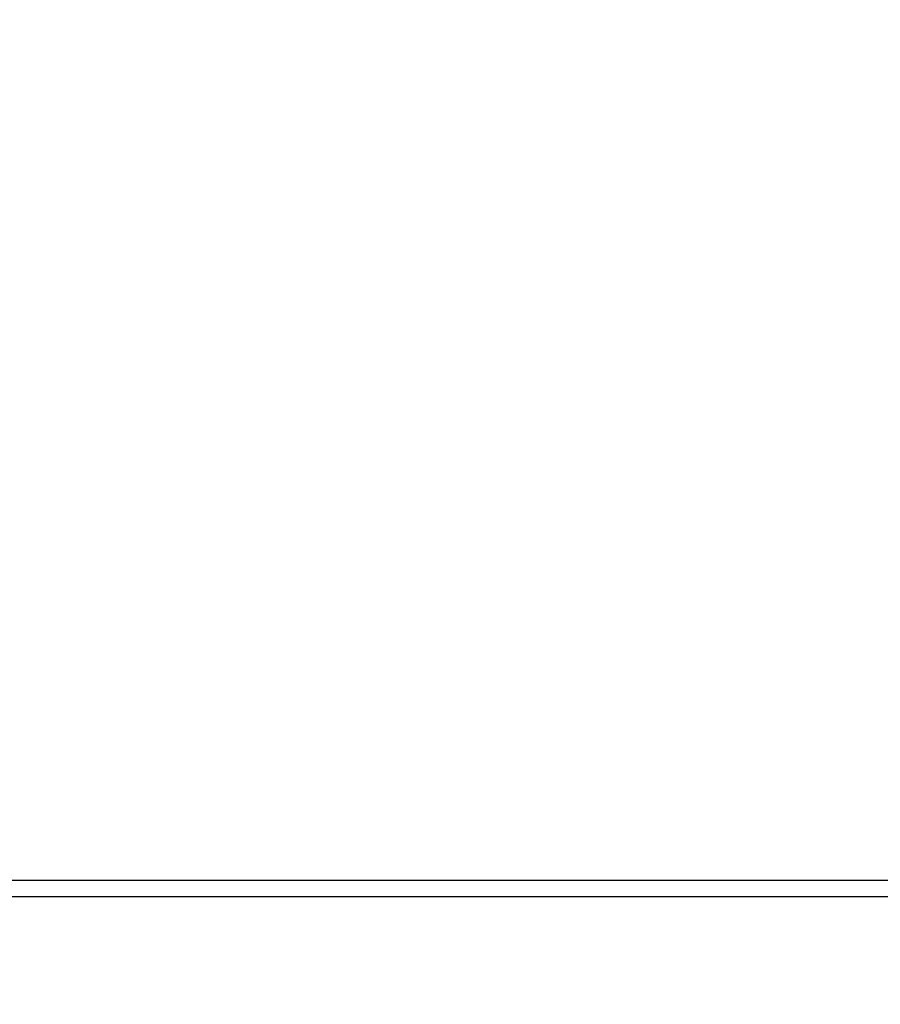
# Model space of a CAD drawing. Header units: inches. Extents: x 1 to 669, y 0 to 417.
# Tile 413 of 448: x 525.634 to 526.236, y 238.921 to 239.609. Entities that reach past the tile are written whole.
import ezdxf

# ---------------------------------------------------------------- set-up
doc = ezdxf.new("R2010")
doc.units = ezdxf.units.IN
doc.header["$LTSCALE"] = 12
doc.header["$MEASUREMENT"] = 0
doc.header["$PDMODE"] = 1
doc.layers.get('Defpoints').update_dxf_attribs({"linetype": 'CONTINUOUS'})
doc.layers.add('D', color=2, linetype='CONTINUOUS')
doc.layers.add('Q', color=4, linetype='CONTINUOUS')
doc.styles.get("Standard").update_dxf_attribs({"font": 'SIMPLEX.SHX', "width": 0.875})
doc.dimstyles.new('STANDARD$0', dxfattribs={"dimscale": 32, "dimtxt": 0.09375, "dimasz": 0.0625, "dimexe": 0.03125, "dimexo": 0.03125, "dimgap": 0.03125, "dimtad": 1, "dimtih": 1, "dimtoh": 1, "dimdec": 4, "dimzin": 12, "dimdsep": 46, "dimlunit": 5, "dimtxsty": 'Standard', "dimcen": -0.03125, "dimclrd": 256, "dimclre": 256, "dimclrt": 256, "dimadec": 0, "dimazin": 0, "dimtfac": 0.875, "dimtdec": 4, "dimtofl": 0, "dimtmove": 0, "dimatfit": 3, "dimfxl": 1, "dimtolj": 1, "dimtzin": 12, "dimlwd": 13, "dimlwe": 13, "dimarcsym": 0})

# ---------------------------------------------------------------- blocks, each defined once
blk = doc.blocks.new('*D31')
at = {"layer": 'D', "lineweight": 13, "transparency": 16777216}
for p, q in [((512.91424, 246.62097), (474.39178, 246.62097)), ((475.39178, 244.62097), (475.39178, 208.62097)), ((475.39178, 167.62097), (475.39178, 203.62097)), ((525.1908, 165.62097), (474.39178, 165.62097))]:
    blk.add_line(p, q, dxfattribs=at)
at = {"layer": 'D', "transparency": 16777216}
for points in [[(475.05845, 244.62097), (475.72512, 244.62097), (475.39178, 246.62097)], [(475.05845, 167.62097), (475.72512, 167.62097), (475.39178, 165.62097)]]:
    blk.add_solid(points, dxfattribs=at)
at = {"layer": 'Defpoints', "color": 0, "transparency": 16777216}
for p in [(513.91424, 246.62097), (475.39178, 165.62097), (526.1908, 165.62097)]:
    blk.add_point(p, dxfattribs=at)
at = {"layer": 'D', "transparency": 16777216, "insert": (475.39178, 206.12097), "char_height": 3, "attachment_point": 5}
blk.add_mtext('\\A1;81{}{\\C2;%%p1}', dxfattribs=at)
blk = doc.blocks.new('*D57')
at = {"layer": 'D', "lineweight": 13, "transparency": 16777216}
for p, q in [((500.11257, 320.49597), (456.1663, 320.49597)), ((457.1663, 318.49597), (457.1663, 250.55847)), ((457.1663, 167.62097), (457.1663, 245.55847)), ((525.1908, 165.62097), (456.1663, 165.62097))]:
    blk.add_line(p, q, dxfattribs=at)
at = {"layer": 'D', "transparency": 16777216}
for points in [[(456.83297, 318.49597), (457.49964, 318.49597), (457.1663, 320.49597)], [(456.83297, 167.62097), (457.49964, 167.62097), (457.1663, 165.62097)]]:
    blk.add_solid(points, dxfattribs=at)
at = {"layer": 'Defpoints', "color": 0, "transparency": 16777216}
for p in [(501.11257, 320.49597), (457.1663, 165.62097), (526.1908, 165.62097)]:
    blk.add_point(p, dxfattribs=at)
at = {"layer": 'D', "transparency": 16777216, "insert": (457.1663, 248.05847), "char_height": 3, "attachment_point": 5}
blk.add_mtext('\\A1;155{}{\\C2;%%p1}', dxfattribs=at)

msp = doc.modelspace()

# ---------------------------------------------------------------- linework, layer by layer
at = {"layer": 'Q'}
for p, q in [((525.42361, 239.00747), (526.98393, 239.00747)), ((525.38688, 238.99597), (526.35475, 238.99597))]:
    msp.add_line(p, q, dxfattribs=at)

# ---------------------------------------------------------------- dimensions: what is measured, and where the dimension line sits
at = {"layer": 'D'}
for base, p1, override, picture, middle in [((457.1663, 165.62097), (501.11257, 320.49597), {"dimdec": 1, "dimtp": 1, "dimtm": 1, "dimtdec": 4, "dimtzin": 12, "dimarcsym": 1}, '*D57', (457.1663, 248.05847)), ((475.39178, 165.62097), (513.91424, 246.62097), {"dimdec": 1, "dimtp": 1, "dimtm": 1, "dimarcsym": 1}, '*D31', (475.39178, 206.12097))]:
    dim = msp.add_linear_dim(base=base, p1=p1, p2=(526.1908, 165.62097), angle=90, text='<>{}{\\C2;%%p1}', dimstyle='STANDARD$0', override=override, dxfattribs=at)
    dim.commit()
    dim.dimension.update_dxf_attribs({"geometry": picture, "text_midpoint": middle, "dimtype": 160})

doc.saveas('drawing.dxf')
